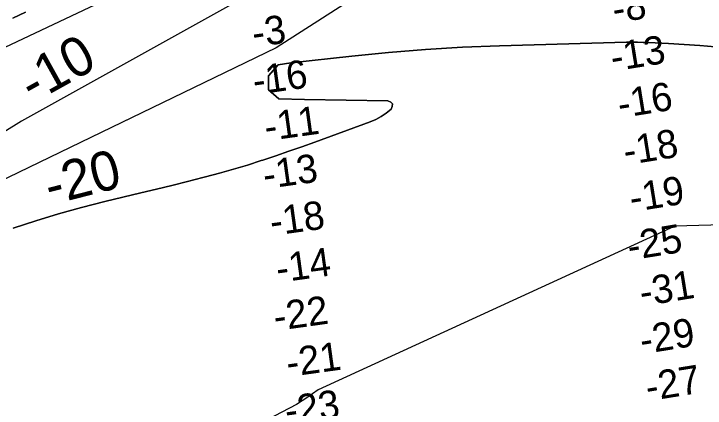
# Model space of a CAD drawing. Extents: x 3219052 to 3256913, y 800770 to 826146.
# Drawn here: x 3224915 to 3226376, y 815134 to 815967 of the extents above; entities that cross this region are included whole.
import ezdxf

# ---------------------------------------------------------------- set-up
doc = ezdxf.new("R2010")
doc.units = 0
for name, color, linetype in [('V-RIVR-RANG', 7, 'Continuous'), ('V-TOPO-DPTH', 7, 'Continuous'), ('V-TOPO-MINR', 7, 'Continuous'), ('V-TOPO-MINR-IDEN', 7, 'Continuous'), ('V-TOPO-WATR', 7, 'Continuous')]:
    doc.layers.add(name, color=color, linetype=linetype)

msp = doc.modelspace()

# ---------------------------------------------------------------- linework, layer by layer
at = {"layer": 'V-TOPO-DPTH'}
for points in [[(3225615.9, 816121.3), (3224931.3, 815740.2), (3224807.2, 815663.8)], [(3225615.9, 816121.3), (3224931.3, 815740.2), (3224807.2, 815663.8)], [(3224912.7, 815958.1), (3224926.3, 815964.2), (3224939.9, 815970.4)], [(3224939.9, 815970.4), (3224926.3, 815964.2), (3224912.7, 815958.1)], [(3224913.7, 815514), (3224961.6, 815529.8), (3225009.8, 815544.6), (3225058.4, 815558), (3225107.2, 815570.5), (3225183.8, 815588.8), (3225216.5, 815596.7), (3225249.2, 815604.6), (3225281.9, 815612.8), (3225314.5, 815621), (3225320.2, 815622.5), (3225349.8, 815630.4), (3225379.4, 815638.7), (3225408.8, 815647.6), (3225438, 815657), (3225441.1, 815658), (3225468.7, 815667.3), (3225496.2, 815676.7), (3225523.6, 815686.4), (3225551, 815696.2), (3225667.7, 815738.7), (3225679.7, 815743.9), (3225691.2, 815749.9), (3225702, 815757.2), (3225712.2, 815765.3), (3225714.8, 815771.5), (3225715, 815776.6), (3225711.4, 815780.4), (3225705.5, 815783.3), (3225529.6, 815786), (3225475.1, 815787.8), (3225453, 815806.3), (3225453.1, 815835.8), (3225473.7, 815859.6), (3225487.1, 815861.6), (3225500.6, 815863.3), (3225629.2, 815877.8), (3225707.1, 815885.6), (3225785.1, 815892), (3225863.2, 815896.5), (3225941.4, 815899.6), (3226209.6, 815906.9), (3226221.2, 815907.1), (3226232.9, 815907.1), (3226244.5, 815906.8), (3226256.2, 815906.3), (3226298.7, 815904.1), (3226331.5, 815902.1), (3226364.4, 815899.8), (3226397.2, 815897.1)], [(3224913.7, 815514), (3224961.6, 815529.8), (3225009.8, 815544.6), (3225058.4, 815558), (3225107.2, 815570.5), (3225183.8, 815588.8), (3225216.5, 815596.7), (3225249.2, 815604.6), (3225281.9, 815612.8), (3225314.5, 815621), (3225320.2, 815622.5), (3225349.8, 815630.4), (3225379.4, 815638.7), (3225408.8, 815647.6), (3225438, 815657), (3225441.1, 815658), (3225468.7, 815667.3), (3225496.2, 815676.7), (3225523.6, 815686.4), (3225551, 815696.2), (3225667.7, 815738.7), (3225679.7, 815743.9), (3225691.2, 815749.9), (3225702, 815757.2), (3225712.2, 815765.3), (3225714.8, 815771.5), (3225715, 815776.6), (3225711.4, 815780.4), (3225705.5, 815783.3), (3225529.6, 815786), (3225475.1, 815787.8), (3225453, 815806.3), (3225453.1, 815835.8), (3225473.7, 815859.6), (3225487.1, 815861.6), (3225500.6, 815863.3), (3225629.2, 815877.8), (3225707.1, 815885.6), (3225785.1, 815892), (3225863.2, 815896.5), (3225941.4, 815899.6), (3226209.6, 815906.9), (3226221.2, 815907.1), (3226232.9, 815907.1), (3226244.5, 815906.8), (3226256.2, 815906.3), (3226298.7, 815904.1), (3226331.5, 815902.1), (3226364.4, 815899.8), (3226397.2, 815897.1)], [(3226540.9, 815524.7), (3226311.9, 815518.8), (3225558.2, 815173.1), (3225546.1, 815164.6), (3225533.9, 815156.2), (3225512.7, 815142.1), (3224977.8, 814862.2), (3224491.2, 814678.5)], [(3226540.9, 815524.7), (3226311.9, 815518.8), (3225558.2, 815173.1), (3225546.1, 815164.6), (3225533.9, 815156.2), (3225512.7, 815142.1), (3224977.8, 814862.2)]]:
    msp.add_lwpolyline(points, dxfattribs=at)
at = {"layer": 'V-TOPO-MINR'}
for points in [[(3226852.5, 816672.6), (3226258.3, 816393.7), (3226252, 816391.6), (3226245.7, 816389.5), (3226239.5, 816387.3), (3226233.3, 816385.1), (3226227.4, 816382.3), (3226222, 816379), (3226217.3, 816374.7), (3225469.4, 815895.1), (3224836.8, 815589.6)], [(3225380.4, 816125.6), (3224805.8, 815853.9)], [(3225615.9, 816121.3), (3224931.3, 815740.2), (3224807.2, 815663.8)], [(3226397.2, 815897.1), (3226364.4, 815899.8), (3226331.5, 815902.1), (3226298.7, 815904.1), (3226256.2, 815906.3), (3226244.5, 815906.8), (3226232.9, 815907.1), (3226221.2, 815907.1), (3226209.6, 815906.9), (3225941.4, 815899.6), (3225863.2, 815896.5), (3225785.1, 815892), (3225707.1, 815885.6), (3225629.2, 815877.8), (3225500.6, 815863.3), (3225487.1, 815861.6), (3225473.7, 815859.6), (3225453.1, 815835.8), (3225453, 815806.3), (3225475.1, 815787.8), (3225529.6, 815786), (3225705.5, 815783.3), (3225711.4, 815780.4), (3225715, 815776.6), (3225714.8, 815771.5), (3225712.2, 815765.3), (3225702, 815757.2), (3225691.2, 815749.9), (3225679.7, 815743.9), (3225667.7, 815738.7), (3225551, 815696.2), (3225523.6, 815686.4), (3225496.2, 815676.7), (3225468.7, 815667.3), (3225441.1, 815658), (3225438, 815657), (3225408.8, 815647.6), (3225379.4, 815638.7), (3225349.8, 815630.4), (3225320.2, 815622.5), (3225314.5, 815621), (3225281.9, 815612.8), (3225249.2, 815604.6), (3225216.5, 815596.7), (3225183.8, 815588.8), (3225107.2, 815570.5), (3225058.4, 815558), (3225009.8, 815544.6), (3224961.6, 815529.8), (3224913.7, 815514)], [(3226540.9, 815524.7), (3226311.9, 815518.8), (3225558.2, 815173.1), (3225546.1, 815164.6), (3225533.9, 815156.2), (3225512.7, 815142.1), (3224977.8, 814862.2)]]:
    msp.add_lwpolyline(points, dxfattribs=at)
at = {"layer": 'V-TOPO-WATR'}
msp.add_lwpolyline([(3224939.9, 815970.4), (3224926.3, 815964.2), (3224912.7, 815958.1)], dxfattribs=at)

# ---------------------------------------------------------------- texts
at = {"layer": 'V-RIVR-RANG'}
for s, rotation, p in [('-8', 9.1991, (3226184.2, 815946.9)), ('-3', 7.8896, (3225422.3, 815896.4)), ('-13', 9.1991, (3226180.6, 815845.1)), ('-16', 7.8896, (3225423.7, 815795.7)), ('-16', 9.1991, (3226195.7, 815746.3)), ('-11', 7.8896, (3225448.4, 815698.1)), ('-18', 9.1991, (3226207.6, 815647)), ('-13', 7.8896, (3225445.4, 815596.8)), ('-19', 9.1991, (3226220.6, 815547.9)), ('-18', 7.8896, (3225460, 815497.9)), ('-25', 9.1991, (3226216.3, 815445.9)), ('-14', 7.8896, (3225473, 815398.7)), ('-31', 9.1991, (3226241.9, 815348.9)), ('-22', 7.8896, (3225467.7, 815297)), ('-29', 9.1991, (3226242.5, 815247.7)), ('-21', 7.8896, (3225494.6, 815199.8)), ('-27', 9.1991, (3226254.6, 815148.5)), ('-23', 7.8896, (3225491.7, 815098.5))]:
    msp.add_text(s, height=60, rotation=rotation, dxfattribs=at).set_placement(p)
at = {"layer": 'V-TOPO-MINR-IDEN'}
for s, rotation, p in [('-10', 29.0969, (3224954.8, 815777.1)), ('-20', 14.2907, (3224991.8, 815562.5))]:
    msp.add_text(s, height=83, rotation=rotation, dxfattribs=at).set_placement(p)

doc.saveas('drawing.dxf')
